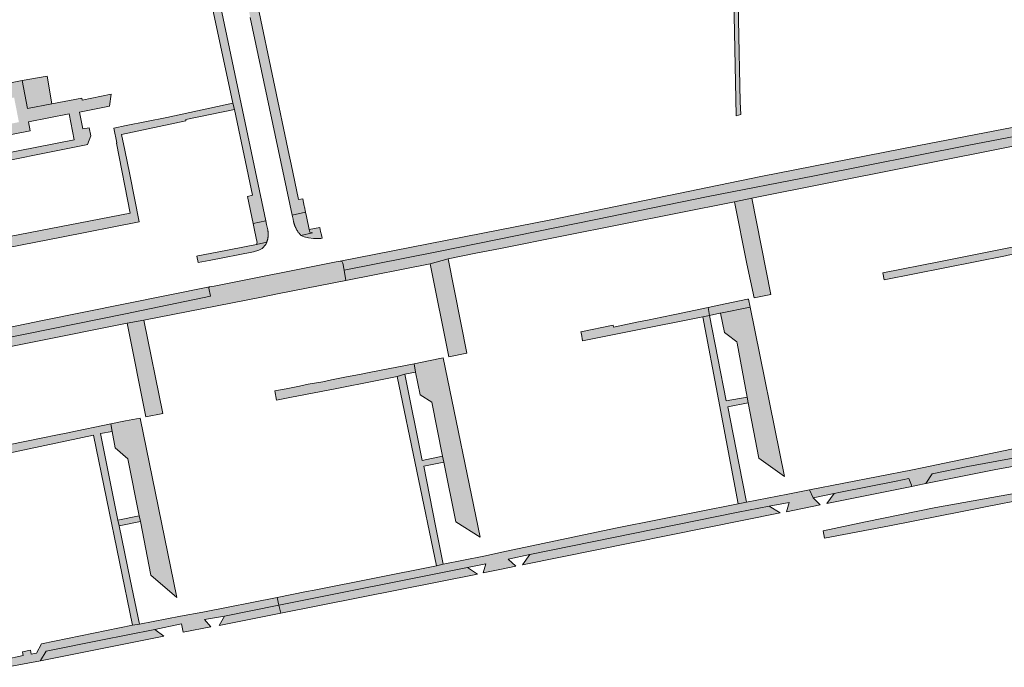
# Model space of a CAD drawing. Extents: x 97094 to 109644, y 463509 to 471969.
# Tile 329 of 362: x 105823 to 106029, y 470561 to 470697. Entities that reach past the tile are written whole.
import ezdxf

# ---------------------------------------------------------------- set-up
doc = ezdxf.new("R2010")
doc.units = 0
doc.layers.add('109 Onkruidbestrijding elementen', color=6, linetype='Continuous', lineweight=20, true_color=0xff00ff)

msp = doc.modelspace()

# ---------------------------------------------------------------- hatches: boundary and pattern name
at = {"layer": '109 Onkruidbestrijding elementen', "true_color": 0xff00ff}
for points in [[(105971.2, 470796.28), (105970.34, 470796.28), (105970.88, 470771.11), (105971.4, 470749), (105971.74, 470725.64), (105972.36, 470697.9), (105972.77, 470676.92), (105973.76, 470677.2), (105973.62, 470679.8), (105973.26, 470697.05), (105972.87, 470717.45), (105972.3, 470744.35), (105971.62, 470773.54), (105971.2, 470796.28)], [(105882.28, 470657.78), (105882.24, 470657.98), (105881.93, 470659.52), (105881.03, 470659.35), (105879.48, 470666.77), (105879.12, 470668.63), (105872.56, 470699.99), (105872.09, 470701.93), (105871.06, 470706.86), (105868.73, 470717.95), (105868.68, 470717.91), (105868.63, 470717.86), (105868.58, 470717.81), (105868.53, 470717.76), (105868.48, 470717.71), (105868.43, 470717.66), (105868.39, 470717.6), (105868.34, 470717.55), (105868.3, 470717.5), (105868.25, 470717.44), (105868.21, 470717.39), (105868.17, 470717.33), (105868.13, 470717.27), (105868.09, 470717.21), (105868.05, 470717.16), (105868.01, 470717.1), (105867.97, 470717.04), (105867.94, 470716.98), (105867.9, 470716.92), (105867.87, 470716.85), (105867.83, 470716.79), (105867.8, 470716.73), (105867.77, 470716.67), (105867.74, 470716.6), (105867.71, 470716.54), (105867.68, 470716.47), (105867.66, 470716.41), (105867.63, 470716.34), (105867.61, 470716.28), (105867.58, 470716.21), (105867.56, 470716.15), (105867.54, 470716.08), (105867.52, 470716.01), (105867.5, 470715.94), (105867.48, 470715.88), (105867.46, 470715.81), (105867.45, 470715.74), (105867.43, 470715.67), (105867.42, 470715.6), (105867.41, 470715.53), (105867.4, 470715.46), (105867.39, 470715.39), (105867.38, 470715.32), (105867.37, 470715.25), (105867.37, 470715.18), (105867.36, 470715.11), (105867.36, 470715.04), (105867.36, 470714.97), (105867.35, 470714.9), (105867.35, 470714.83), (105867.35, 470714.76), (105867.36, 470714.69), (105867.36, 470714.62), (105867.36, 470714.55), (105867.37, 470714.48), (105867.38, 470714.4), (105867.39, 470714.33), (105867.4, 470714.26), (105867.41, 470714.18), (105867.42, 470714.11), (105867.43, 470714.04), (105867.45, 470713.97), (105867.46, 470713.89), (105867.48, 470713.82), (105867.5, 470713.75), (105867.52, 470713.68), (105867.54, 470713.61), (105867.56, 470713.54), (105867.59, 470713.47), (105867.61, 470713.4), (105870.95, 470697.49), (105879.72, 470656.09), (105882.51, 470656.68), (105882.28, 470657.78)], [(105867.62, 470678.19), (105871.38, 470660.25), (105870.37, 470659.95), (105871.54, 470654.35), (105874.19, 470654.91), (105862.23, 470711.6), (105860.54, 470711.26), (105867.29, 470679.58), (105867.62, 470678.19)], [(105823.12, 470684.27), (105824.23, 470678.43), (105829.37, 470679.41), (105828.35, 470685.2), (105823.12, 470684.27)], [(105845.71, 470664.62), (105844.63, 470669.7), (105843.93, 470672.98), (105857.46, 470675.86), (105857.41, 470676.11), (105867.62, 470678.19), (105867.29, 470679.58), (105853.43, 470676.56), (105844.94, 470674.84), (105842.35, 470674.32), (105842.98, 470671.21), (105842.87, 470671.18), (105845.77, 470656.51), (105786.78, 470645.08), (105782.54, 470644.26), (105782.79, 470641.97), (105785.87, 470642.58), (105789.01, 470643.19), (105831.36, 470651.46), (105847.66, 470654.65), (105845.71, 470664.62)], [(105890.62, 470644.51), (105910.04, 470648.37), (105943.35, 470655.16), (105966.9, 470659.97), (105989.25, 470664.28), (106021.54, 470670.76), (106034.39, 470673.16), (106034.2, 470674.63), (106034.19, 470674.75), (106034.24, 470674.89), (106034.39, 470675.07), (106034.63, 470675.19), (106011.12, 470670.7), (105977.94, 470664.15), (105934.32, 470655.15), (105889.8, 470646.45), (105890, 470646.44), (105890.14, 470646.39), (105890.21, 470646.31), (105890.36, 470646.02), (105890.62, 470644.51)], [(106034.77, 470671.29), (106034.39, 470673.16), (106021.54, 470670.76), (105989.25, 470664.28), (105966.9, 470659.97), (105943.35, 470655.16), (105910.04, 470648.37), (105890.62, 470644.51), (105891, 470642.39), (105908.68, 470645.89), (105912.45, 470646.9), (105918.26, 470648.07), (105923.4, 470649.1), (105936.61, 470651.74), (105972.42, 470658.89), (105976.07, 470659.62), (105976.11, 470659.62), (106007.67, 470665.92), (106034.77, 470671.29)], [(105976.07, 470659.62), (105972.42, 470658.89), (105975.04, 470645.84), (105976.57, 470638.7), (105980.1, 470639.42), (105976.07, 470659.62)], [(105883.97, 470652.33), (105883.4, 470652.53), (105883.29, 470653.04), (105882.7, 470655.82), (105882.51, 470656.68), (105879.72, 470656.09), (105879.9, 470655.25), (105879.93, 470655.11), (105879.95, 470655.01), (105879.97, 470654.91), (105879.99, 470654.8), (105880.01, 470654.7), (105880.04, 470654.6), (105880.06, 470654.49), (105880.09, 470654.39), (105880.12, 470654.29), (105880.15, 470654.19), (105880.19, 470654.09), (105880.22, 470653.99), (105880.26, 470653.89), (105880.3, 470653.79), (105880.34, 470653.69), (105880.38, 470653.6), (105880.42, 470653.5), (105880.47, 470653.41), (105880.51, 470653.31), (105880.56, 470653.22), (105880.61, 470653.12), (105880.66, 470653.03), (105880.71, 470652.94), (105880.77, 470652.85), (105880.83, 470652.76), (105880.88, 470652.67), (105880.94, 470652.58), (105881.01, 470652.49), (105881.08, 470652.39), (105881.16, 470652.29), (105881.23, 470652.2), (105881.31, 470652.1), (105881.39, 470652.01), (105881.47, 470651.92), (105881.55, 470651.83), (105883.97, 470652.33)], [(105872.25, 470649.95), (105874.38, 470650.38), (105874.41, 470650.45), (105874.44, 470650.53), (105874.46, 470650.6), (105874.49, 470650.67), (105874.51, 470650.75), (105874.54, 470650.82), (105874.56, 470650.9), (105874.58, 470650.98), (105874.6, 470651.05), (105874.61, 470651.13), (105874.63, 470651.21), (105874.64, 470651.28), (105874.65, 470651.36), (105874.67, 470651.43), (105874.68, 470651.51), (105874.68, 470651.58), (105874.69, 470651.66), (105874.7, 470651.73), (105874.7, 470651.81), (105874.7, 470651.88), (105874.71, 470651.96), (105874.71, 470652.03), (105874.71, 470652.1), (105874.7, 470652.18), (105874.7, 470652.25), (105874.7, 470652.33), (105874.69, 470652.4), (105874.68, 470652.48), (105874.68, 470652.55), (105874.67, 470652.63), (105874.65, 470652.7), (105874.64, 470652.77), (105874.63, 470652.85), (105874.61, 470652.92), (105874.6, 470652.99), (105874.36, 470654.13), (105874.19, 470654.91), (105871.54, 470654.35), (105871.71, 470653.59), (105872.27, 470650.9), (105872.37, 470650.43), (105872.25, 470649.95)], [(105883.97, 470652.33), (105881.55, 470651.83), (105882.21, 470651.54), (105883.15, 470651.3), (105884.2, 470651.15), (105885.71, 470651.17), (105886.03, 470651.24), (105885.87, 470651.93), (105885.68, 470652.67), (105885.49, 470653.47), (105883.29, 470653.04), (105883.4, 470652.53), (105883.97, 470652.33)], [(105862.34, 470646.57), (105871.59, 470648.41), (105872.73, 470648.75), (105873.42, 470649.09), (105874.17, 470649.9), (105874.38, 470650.38), (105872.25, 470649.95), (105864, 470648.28), (105859.95, 470647.51), (105859.71, 470647.46), (105859.99, 470646.11), (105862.34, 470646.57)], [(106029.23, 470647.57), (106030.72, 470647.89), (106033.07, 470648.38), (106032.73, 470649.79), (106023.67, 470647.97), (106023.68, 470647.93), (106020.9, 470647.38), (106018.07, 470646.83), (106015.6, 470646.34), (106015.6, 470646.34), (106003.53, 470643.97), (106003.82, 470642.51), (106029.23, 470647.57)], [(105845.11, 470633.39), (105848.65, 470634.04), (105873.32, 470638.89), (105877, 470639.62), (105891, 470642.39), (105890.62, 470644.51), (105890.36, 470646.02), (105890.21, 470646.31), (105890.14, 470646.39), (105890, 470646.44), (105889.8, 470646.45), (105888.94, 470646.28), (105863.36, 470641.2), (105862.39, 470641.01), (105862.26, 470640.89), (105862.26, 470640.77), (105862.6, 470639.06), (105844.76, 470635.39), (105792.65, 470624.84), (105792.88, 470622.94), (105802.04, 470624.77), (105804.94, 470625.35), (105805.77, 470625.52), (105806.78, 470625.72), (105845.11, 470633.39)], [(105912.54, 470626.36), (105916.34, 470627.11), (105912.45, 470646.9), (105908.68, 470645.89), (105912.54, 470626.36)], [(105791.66, 470626.58), (105791.97, 470626.55), (105792.1, 470626.53), (105792.16, 470626.47), (105792.23, 470626.43), (105792.44, 470626.07), (105792.65, 470624.84), (105844.76, 470635.39), (105862.6, 470639.06), (105862.26, 470640.77), (105862.26, 470640.89), (105862.39, 470641.01), (105827.36, 470633.98), (105791.66, 470626.58)], [(105965.81, 470634.77), (105967.18, 470635.04), (105966.93, 470636.73), (105959.97, 470635.23), (105957.22, 470634.67), (105954.53, 470634.14), (105951.97, 470633.62), (105947.09, 470632.61), (105947.01, 470632.99), (105940.24, 470631.63), (105940.35, 470631.11), (105940.62, 470629.74), (105950.69, 470631.72), (105965.81, 470634.77)], [(105969.53, 470635.5), (105975.76, 470636.77), (105975.41, 470638.47), (105975.18, 470638.42), (105972.17, 470637.81), (105969.15, 470637.21), (105966.93, 470636.73), (105967.18, 470635.04), (105969.4, 470635.49), (105969.53, 470635.5)], [(105975.76, 470636.77), (105969.53, 470635.5), (105970.36, 470631.44), (105970.88, 470631.07), (105972.93, 470629.49), (105972.98, 470629.2), (105975.11, 470617.93), (105975.33, 470616.73), (105977.52, 470605.13), (105982.96, 470601.25), (105975.76, 470636.77)], [(105975.33, 470616.73), (105975.11, 470617.93), (105970.73, 470617.13), (105967.18, 470635.04), (105965.81, 470634.77), (105969.09, 470617.41), (105973.21, 470595.51), (105974.99, 470595.86), (105973.38, 470604.08), (105971.06, 470615.9), (105975.33, 470616.73)], [(105845.11, 470633.39), (105845.25, 470632.7), (105849.07, 470613.77), (105852.6, 470614.48), (105848.65, 470634.04), (105845.11, 470633.39)], [(105901.76, 470622.24), (105903.35, 470622.71), (105905.6, 470623.16), (105905.29, 470624.92), (105896.19, 470623.15), (105893.85, 470622.69), (105891.14, 470622.15), (105887.99, 470621.53), (105886.16, 470621.12), (105883.1, 470620.6), (105881.26, 470620.23), (105878.44, 470619.67), (105876.09, 470619.2), (105876.44, 470617.25), (105879.24, 470617.81), (105889.07, 470619.73), (105896.81, 470621.29), (105901.76, 470622.24)], [(105908.32, 470625.52), (105905.29, 470624.92), (105905.6, 470623.16), (105906.57, 470618.39), (105908.98, 470616.86), (105911.26, 470605.52), (105911.51, 470604.28), (105914.02, 470591.78), (105919.12, 470588.55), (105911.36, 470626.12), (105908.32, 470625.52)], [(105911.51, 470604.28), (105911.26, 470605.52), (105906.97, 470604.66), (105903.35, 470622.71), (105901.76, 470622.24), (105909.96, 470582.51), (105911.38, 470582.87), (105909.79, 470590.93), (105907.3, 470603.45), (105911.51, 470604.28)], [(105843.15, 470592.13), (105839.58, 470610.27), (105841.98, 470610.74), (105841.7, 470612.29), (105832.99, 470610.49), (105832.68, 470610.43), (105830.18, 470609.93), (105827.46, 470609.38), (105824.35, 470608.75), (105810.56, 470605.98), (105811.06, 470604.22), (105838.09, 470609.96), (105846.26, 470570.1), (105847.69, 470570.3), (105845.76, 470579.71), (105843.46, 470590.9), (105843.15, 470592.13)], [(105850.1, 470580.61), (105855.54, 470575.89), (105847.83, 470613.52), (105844.77, 470612.91), (105841.7, 470612.29), (105841.98, 470610.74), (105842.65, 470607.3), (105845.31, 470605), (105847.66, 470593.02), (105847.9, 470591.81), (105850.1, 470580.61)], [(105993.31, 470597.72), (105994.7, 470598.01), (106006.35, 470600.31), (106008.97, 470600.84), (106009.56, 470599.45), (106009.65, 470599.18), (106010.55, 470599.36), (106012.55, 470599.77), (106012.55, 470599.78), (106013.86, 470601.83), (106021.37, 470603.34), (106030.85, 470605.13), (106042.51, 470607.23), (106042.6, 470607.25), (106047.42, 470607.18), (106046.13, 470605.61), (106047.24, 470605.63), (106053.1, 470605.14), (106053.83, 470605.07), (106052.72, 470606.96), (106056.92, 470606.59), (106058.75, 470606.44), (106067.57, 470605.45), (106077.94, 470604.48), (106092.64, 470603.15), (106097.17, 470602.8), (106099.48, 470600.74), (106100.61, 470600.63), (106100.96, 470600.59), (106101.24, 470600.57), (106101.69, 470600.54), (106104.01, 470600.39), (106105.65, 470600.83), (106107.25, 470601.57), (106107.28, 470601.59), (106108.45, 470602.7), (106107.66, 470603.11), (106106.86, 470603.57), (106106.18, 470603.06), (106104.74, 470602.48), (106103.25, 470602.29), (106101.95, 470602.33), (106100.02, 470602.77), (106097.83, 470604.82), (106088.24, 470605.32), (106079.33, 470606.08), (106071.83, 470606.72), (106068.2, 470607.08), (106065.55, 470607.35), (106052.33, 470608.66), (106047.58, 470609), (106047.55, 470609), (106043.32, 470609.15), (106040.32, 470608.86), (106038.59, 470608.61), (106037.02, 470608.38), (106036.89, 470608.36), (106011.79, 470603.09), (106009.74, 470602.67), (105988.17, 470598.45), (105988.93, 470596.81), (105993.31, 470597.72)], [(106042.51, 470607.23), (106030.85, 470605.13), (106021.37, 470603.34), (106013.86, 470601.83), (106012.55, 470599.78), (106012.55, 470599.77), (106026.86, 470602.67), (106036.8, 470604.5), (106043.36, 470605.56), (106044.34, 470605.58), (106042.51, 470607.23)], [(106104.67, 470588.77), (106106.57, 470588.39), (106106.29, 470589.59), (106105.87, 470590.71), (106105.44, 470591.42), (106104.84, 470592.37), (106103.99, 470593.27), (106103.31, 470593.82), (106102.67, 470594.19), (106102.37, 470594.33), (106102.08, 470594.46), (106101.78, 470594.59), (106101.49, 470594.72), (106101.19, 470594.85), (106100.89, 470594.97), (106099.97, 470595.05), (106056.03, 470599.02), (106046.87, 470599.9), (106044.52, 470600.09), (106043.08, 470600.05), (106041.67, 470599.85), (106032.28, 470597.95), (106014.66, 470594.79), (105999.93, 470591.76), (105991.05, 470589.88), (105991.29, 470588.36), (106004.91, 470590.93), (106020.17, 470593.94), (106024.73, 470594.84), (106033.98, 470596.66), (106035.39, 470596.97), (106041.61, 470598.33), (106043.03, 470598.55), (106044.36, 470598.54), (106052, 470597.86), (106067, 470596.32), (106079.72, 470595.3), (106081.58, 470595.14), (106100.53, 470593.49), (106101.15, 470593.23), (106101.98, 470592.85), (106102.46, 470592.58), (106102.96, 470592.16), (106103.65, 470591.44), (106104.19, 470590.59), (106104.44, 470590.17), (106104.59, 470589.4), (106104.67, 470588.77)], [(105993.31, 470597.72), (105991.82, 470595.59), (106009.65, 470599.18), (106009.56, 470599.45), (106008.97, 470600.84), (106006.35, 470600.31), (105994.7, 470598.01), (105993.31, 470597.72)], [(105979.75, 470595.04), (105983.9, 470595.84), (105983.35, 470593.88), (105990.38, 470595.3), (105988.93, 470596.81), (105988.17, 470598.45), (105983.66, 470597.57), (105974.99, 470595.86), (105973.21, 470595.51), (105947.83, 470590.5), (105946.18, 470590.13), (105924.67, 470585.61), (105919.92, 470584.59), (105911.38, 470582.87), (105909.96, 470582.51), (105884.36, 470577.46), (105882.71, 470577.14), (105876.59, 470575.92), (105876.95, 470574.3), (105916.51, 470582.17), (105920.31, 470582.93), (105919.78, 470581.05), (105923.28, 470581.78), (105926.62, 470582.45), (105924.97, 470583.93), (105929.56, 470584.92), (105973.25, 470593.78), (105979.75, 470595.04)], [(105929.56, 470584.92), (105928.01, 470582.73), (105982.05, 470593.62), (105979.75, 470595.04), (105973.25, 470593.78), (105929.56, 470584.92)], [(105847.9, 470591.81), (105847.66, 470593.02), (105843.15, 470592.13), (105843.46, 470590.9), (105847.9, 470591.81)], [(105877.33, 470572.62), (105918.6, 470580.81), (105916.51, 470582.17), (105876.95, 470574.3), (105877.33, 470572.62)], [(105856.31, 470571.99), (105847.69, 470570.3), (105846.26, 470570.1), (105827.17, 470566.19), (105826.11, 470564.24), (105825.04, 470564.02), (105824.87, 470564.87), (105823.2, 470564.52), (105823.36, 470563.72), (105819.5, 470562.89), (105819.8, 470561.27), (105826.96, 470562.65), (105826.98, 470562.68), (105828.19, 470564.67), (105839.62, 470566.98), (105850.91, 470569.16), (105856.2, 470570.3), (105856.52, 470570.36), (105856.84, 470568.6), (105862.66, 470569.72), (105861.37, 470571.27), (105865.54, 470572.02), (105876.95, 470574.3), (105876.59, 470575.92), (105861.02, 470572.84), (105856.31, 470571.99)], [(105864.41, 470570.06), (105877.33, 470572.62), (105876.95, 470574.3), (105865.54, 470572.02), (105864.41, 470570.06)], [(105852.79, 470567.82), (105850.91, 470569.16), (105839.62, 470566.98), (105828.19, 470564.67), (105826.98, 470562.68), (105826.96, 470562.65), (105852.79, 470567.82)]]:
    msp.add_hatch(color=6, dxfattribs=at).paths.add_polyline_path(points)
h = msp.add_hatch(color=6, dxfattribs=at)
h.paths.add_polyline_path([(105798.13, 470673.95), (105798.8, 470670.84), (105793.08, 470669.71), (105792.46, 470672.83), (105791.65, 470672.64), (105792.29, 470669.55), (105789.66, 470669.04), (105787.46, 470668.55), (105778.04, 470666.48), (105778.35, 470664.62), (105782.65, 470665.46), (105783.38, 470661.81), (105783.67, 470661.86), (105783.96, 470660.31), (105812.1, 470665.93), (105836.53, 470670.8), (105836.81, 470670.85), (105837.49, 470672.69), (105837.15, 470674.4), (105835.87, 470674.15), (105835.16, 470677.69), (105841.43, 470678.94), (105841.76, 470681.41), (105835.68, 470680.18), (105835.6, 470680.6), (105829.37, 470679.41), (105824.23, 470678.43), (105823.12, 470684.27), (105819.66, 470683.59), (105819.88, 470682.49), (105820.29, 470680.55), (105821.44, 470680.72), (105822.44, 470675.57), (105813.17, 470673.75), (105812.83, 470675.66), (105816.39, 470676.37), (105816.14, 470677.55), (105811.67, 470676.65), (105812.27, 470673.56), (105805.45, 470672.2), (105804.85, 470675.28), (105803.96, 470675.12), (105804.56, 470672), (105799.98, 470671.07), (105799.34, 470674.18), (105798.13, 470673.95)])
h.paths.add_polyline_path([(105785.6, 470666.04), (105824.79, 470673.72), (105824.42, 470675.63), (105832.96, 470677.3), (105834.02, 470671.88), (105786.29, 470662.53), (105785.6, 470666.04)])

# ---------------------------------------------------------------- linework, layer by layer
at = {"layer": '109 Onkruidbestrijding elementen', "color": 3, "true_color": 0x00ff00}
for points in [[(105971.2, 470796.28), (105970.34, 470796.28), (105970.88, 470771.11), (105971.4, 470749), (105971.74, 470725.64), (105972.36, 470697.9), (105972.77, 470676.92), (105973.76, 470677.2), (105973.62, 470679.8), (105973.26, 470697.05), (105972.87, 470717.45), (105972.3, 470744.35), (105971.62, 470773.54), (105971.2, 470796.28)], [(105867.62, 470678.19), (105871.38, 470660.25), (105870.37, 470659.95), (105871.54, 470654.35), (105874.19, 470654.91), (105862.23, 470711.6), (105860.54, 470711.26), (105867.29, 470679.58), (105867.62, 470678.19)], [(105823.12, 470684.27), (105824.23, 470678.43), (105829.37, 470679.41), (105828.35, 470685.2), (105823.12, 470684.27)], [(105845.71, 470664.62), (105844.63, 470669.7), (105843.93, 470672.98), (105857.46, 470675.86), (105857.41, 470676.11), (105867.62, 470678.19), (105867.29, 470679.58), (105853.43, 470676.56), (105844.94, 470674.84), (105842.35, 470674.32), (105842.98, 470671.21), (105842.87, 470671.18), (105845.77, 470656.51), (105786.78, 470645.08), (105782.54, 470644.26), (105782.79, 470641.97), (105785.87, 470642.58), (105789.01, 470643.19), (105831.36, 470651.46), (105847.66, 470654.65), (105845.71, 470664.62)], [(105785.6, 470666.04), (105824.79, 470673.72), (105824.42, 470675.63), (105832.96, 470677.3), (105834.02, 470671.88), (105786.29, 470662.53), (105785.6, 470666.04)], [(105890.62, 470644.51), (105910.04, 470648.37), (105943.35, 470655.16), (105966.9, 470659.97), (105989.25, 470664.28), (106021.54, 470670.76), (106034.39, 470673.16), (106034.2, 470674.63), (106034.19, 470674.75), (106034.24, 470674.89), (106034.39, 470675.07), (106034.63, 470675.19), (106011.12, 470670.7), (105977.94, 470664.15), (105934.32, 470655.15), (105889.8, 470646.45), (105890, 470646.44), (105890.14, 470646.39), (105890.21, 470646.31), (105890.36, 470646.02), (105890.62, 470644.51)], [(106034.77, 470671.29), (106034.39, 470673.16), (106021.54, 470670.76), (105989.25, 470664.28), (105966.9, 470659.97), (105943.35, 470655.16), (105910.04, 470648.37), (105890.62, 470644.51), (105891, 470642.39), (105908.68, 470645.89), (105912.45, 470646.9), (105918.26, 470648.07), (105923.4, 470649.1), (105936.61, 470651.74), (105972.42, 470658.89), (105976.07, 470659.62), (105976.11, 470659.62), (106007.67, 470665.92), (106034.77, 470671.29)], [(105976.07, 470659.62), (105972.42, 470658.89), (105975.04, 470645.84), (105976.57, 470638.7), (105980.1, 470639.42), (105976.07, 470659.62)], [(105883.97, 470652.33), (105883.4, 470652.53), (105883.29, 470653.04), (105882.7, 470655.82), (105882.51, 470656.68), (105879.72, 470656.09), (105879.9, 470655.25), (105879.93, 470655.11), (105879.95, 470655.01), (105879.97, 470654.91), (105879.99, 470654.8), (105880.01, 470654.7), (105880.04, 470654.6), (105880.06, 470654.49), (105880.09, 470654.39), (105880.12, 470654.29), (105880.15, 470654.19), (105880.19, 470654.09), (105880.22, 470653.99), (105880.26, 470653.89), (105880.3, 470653.79), (105880.34, 470653.69), (105880.38, 470653.6), (105880.42, 470653.5), (105880.47, 470653.41), (105880.51, 470653.31), (105880.56, 470653.22), (105880.61, 470653.12), (105880.66, 470653.03), (105880.71, 470652.94), (105880.77, 470652.85), (105880.83, 470652.76), (105880.88, 470652.67), (105880.94, 470652.58), (105881.01, 470652.49), (105881.08, 470652.39), (105881.16, 470652.29), (105881.23, 470652.2), (105881.31, 470652.1), (105881.39, 470652.01), (105881.47, 470651.92), (105881.55, 470651.83), (105883.97, 470652.33)], [(105872.25, 470649.95), (105874.38, 470650.38), (105874.41, 470650.45), (105874.44, 470650.53), (105874.46, 470650.6), (105874.49, 470650.67), (105874.51, 470650.75), (105874.54, 470650.82), (105874.56, 470650.9), (105874.58, 470650.98), (105874.6, 470651.05), (105874.61, 470651.13), (105874.63, 470651.21), (105874.64, 470651.28), (105874.65, 470651.36), (105874.67, 470651.43), (105874.68, 470651.51), (105874.68, 470651.58), (105874.69, 470651.66), (105874.7, 470651.73), (105874.7, 470651.81), (105874.7, 470651.88), (105874.71, 470651.96), (105874.71, 470652.03), (105874.71, 470652.1), (105874.7, 470652.18), (105874.7, 470652.25), (105874.7, 470652.33), (105874.69, 470652.4), (105874.68, 470652.48), (105874.68, 470652.55), (105874.67, 470652.63), (105874.65, 470652.7), (105874.64, 470652.77), (105874.63, 470652.85), (105874.61, 470652.92), (105874.6, 470652.99), (105874.36, 470654.13), (105874.19, 470654.91), (105871.54, 470654.35), (105871.71, 470653.59), (105872.27, 470650.9), (105872.37, 470650.43), (105872.25, 470649.95)], [(105883.97, 470652.33), (105881.55, 470651.83), (105882.21, 470651.54), (105883.15, 470651.3), (105884.2, 470651.15), (105885.71, 470651.17), (105886.03, 470651.24), (105885.87, 470651.93), (105885.68, 470652.67), (105885.49, 470653.47), (105883.29, 470653.04), (105883.4, 470652.53), (105883.97, 470652.33)], [(105862.34, 470646.57), (105871.59, 470648.41), (105872.73, 470648.75), (105873.42, 470649.09), (105874.17, 470649.9), (105874.38, 470650.38), (105872.25, 470649.95), (105864, 470648.28), (105859.95, 470647.51), (105859.71, 470647.46), (105859.99, 470646.11), (105862.34, 470646.57)], [(106029.23, 470647.57), (106030.72, 470647.89), (106033.07, 470648.38), (106032.73, 470649.79), (106023.67, 470647.97), (106023.68, 470647.93), (106020.9, 470647.38), (106018.07, 470646.83), (106015.6, 470646.34), (106015.6, 470646.34), (106003.53, 470643.97), (106003.82, 470642.51), (106029.23, 470647.57)], [(105912.54, 470626.36), (105916.34, 470627.11), (105912.45, 470646.9), (105908.68, 470645.89), (105912.54, 470626.36)], [(105791.66, 470626.58), (105791.97, 470626.55), (105792.1, 470626.53), (105792.16, 470626.47), (105792.23, 470626.43), (105792.44, 470626.07), (105792.65, 470624.84), (105844.76, 470635.39), (105862.6, 470639.06), (105862.26, 470640.77), (105862.26, 470640.89), (105862.39, 470641.01), (105827.36, 470633.98), (105791.66, 470626.58)], [(105965.81, 470634.77), (105967.18, 470635.04), (105966.93, 470636.73), (105959.97, 470635.23), (105957.22, 470634.67), (105954.53, 470634.14), (105951.97, 470633.62), (105947.09, 470632.61), (105947.01, 470632.99), (105940.24, 470631.63), (105940.35, 470631.11), (105940.62, 470629.74), (105950.69, 470631.72), (105965.81, 470634.77)], [(105969.53, 470635.5), (105975.76, 470636.77), (105975.41, 470638.47), (105975.18, 470638.42), (105972.17, 470637.81), (105969.15, 470637.21), (105966.93, 470636.73), (105967.18, 470635.04), (105969.4, 470635.49), (105969.53, 470635.5)], [(105975.76, 470636.77), (105969.53, 470635.5), (105970.36, 470631.44), (105970.88, 470631.07), (105972.93, 470629.49), (105972.98, 470629.2), (105975.11, 470617.93), (105975.33, 470616.73), (105977.52, 470605.13), (105982.96, 470601.25), (105975.76, 470636.77)], [(105975.33, 470616.73), (105975.11, 470617.93), (105970.73, 470617.13), (105967.18, 470635.04), (105965.81, 470634.77), (105969.09, 470617.41), (105973.21, 470595.51), (105974.99, 470595.86), (105973.38, 470604.08), (105971.06, 470615.9), (105975.33, 470616.73)], [(105845.11, 470633.39), (105845.25, 470632.7), (105849.07, 470613.77), (105852.6, 470614.48), (105848.65, 470634.04), (105845.11, 470633.39)], [(105901.76, 470622.24), (105903.35, 470622.71), (105905.6, 470623.16), (105905.29, 470624.92), (105896.19, 470623.15), (105893.85, 470622.69), (105891.14, 470622.15), (105887.99, 470621.53), (105886.16, 470621.12), (105883.1, 470620.6), (105881.26, 470620.23), (105878.44, 470619.67), (105876.09, 470619.2), (105876.44, 470617.25), (105879.24, 470617.81), (105889.07, 470619.73), (105896.81, 470621.29), (105901.76, 470622.24)], [(105908.32, 470625.52), (105905.29, 470624.92), (105905.6, 470623.16), (105906.57, 470618.39), (105908.98, 470616.86), (105911.26, 470605.52), (105911.51, 470604.28), (105914.02, 470591.78), (105919.12, 470588.55), (105911.36, 470626.12), (105908.32, 470625.52)], [(105911.51, 470604.28), (105911.26, 470605.52), (105906.97, 470604.66), (105903.35, 470622.71), (105901.76, 470622.24), (105909.96, 470582.51), (105911.38, 470582.87), (105909.79, 470590.93), (105907.3, 470603.45), (105911.51, 470604.28)], [(105843.15, 470592.13), (105839.58, 470610.27), (105841.98, 470610.74), (105841.7, 470612.29), (105832.99, 470610.49), (105832.68, 470610.43), (105830.18, 470609.93), (105827.46, 470609.38), (105824.35, 470608.75), (105810.56, 470605.98), (105811.06, 470604.22), (105838.09, 470609.96), (105846.26, 470570.1), (105847.69, 470570.3), (105845.76, 470579.71), (105843.46, 470590.9), (105843.15, 470592.13)], [(105850.1, 470580.61), (105855.54, 470575.89), (105847.83, 470613.52), (105844.77, 470612.91), (105841.7, 470612.29), (105841.98, 470610.74), (105842.65, 470607.3), (105845.31, 470605), (105847.66, 470593.02), (105847.9, 470591.81), (105850.1, 470580.61)], [(106042.51, 470607.23), (106030.85, 470605.13), (106021.37, 470603.34), (106013.86, 470601.83), (106012.55, 470599.78), (106012.55, 470599.77), (106026.86, 470602.67), (106036.8, 470604.5), (106043.36, 470605.56), (106044.34, 470605.58), (106042.51, 470607.23)], [(105993.31, 470597.72), (105991.82, 470595.59), (106009.65, 470599.18), (106009.56, 470599.45), (106008.97, 470600.84), (106006.35, 470600.31), (105994.7, 470598.01), (105993.31, 470597.72)], [(105979.75, 470595.04), (105983.9, 470595.84), (105983.35, 470593.88), (105990.38, 470595.3), (105988.93, 470596.81), (105988.17, 470598.45), (105983.66, 470597.57), (105974.99, 470595.86), (105973.21, 470595.51), (105947.83, 470590.5), (105946.18, 470590.13), (105924.67, 470585.61), (105919.92, 470584.59), (105911.38, 470582.87), (105909.96, 470582.51), (105884.36, 470577.46), (105882.71, 470577.14), (105876.59, 470575.92), (105876.95, 470574.3), (105916.51, 470582.17), (105920.31, 470582.93), (105919.78, 470581.05), (105923.28, 470581.78), (105926.62, 470582.45), (105924.97, 470583.93), (105929.56, 470584.92), (105973.25, 470593.78), (105979.75, 470595.04)], [(105929.56, 470584.92), (105928.01, 470582.73), (105982.05, 470593.62), (105979.75, 470595.04), (105973.25, 470593.78), (105929.56, 470584.92)], [(105847.9, 470591.81), (105847.66, 470593.02), (105843.15, 470592.13), (105843.46, 470590.9), (105847.9, 470591.81)], [(105877.33, 470572.62), (105918.6, 470580.81), (105916.51, 470582.17), (105876.95, 470574.3), (105877.33, 470572.62)], [(105864.41, 470570.06), (105877.33, 470572.62), (105876.95, 470574.3), (105865.54, 470572.02), (105864.41, 470570.06)], [(105852.79, 470567.82), (105850.91, 470569.16), (105839.62, 470566.98), (105828.19, 470564.67), (105826.98, 470562.68), (105826.96, 470562.65), (105852.79, 470567.82)]]:
    msp.add_lwpolyline(points, close=True, dxfattribs=at)
for points in [[(105870.95, 470697.49), (105879.72, 470656.09), (105882.51, 470656.68), (105882.28, 470657.78), (105882.28, 470657.78), (105882.24, 470657.98), (105881.93, 470659.52), (105881.03, 470659.35), (105879.48, 470666.77), (105879.12, 470668.63), (105872.56, 470699.99)], [(105812.1, 470665.93), (105836.53, 470670.8), (105836.81, 470670.85), (105837.49, 470672.69), (105837.15, 470674.4), (105835.87, 470674.15), (105835.16, 470677.69), (105841.43, 470678.94), (105841.76, 470681.41), (105835.68, 470680.18), (105835.6, 470680.6), (105829.37, 470679.41), (105824.23, 470678.43), (105823.12, 470684.27), (105819.66, 470683.59)], [(105806.78, 470625.72), (105845.11, 470633.39), (105845.11, 470633.39), (105848.65, 470634.04), (105873.32, 470638.89), (105877, 470639.62), (105891, 470642.39), (105890.62, 470644.51), (105890.36, 470646.02), (105890.21, 470646.31), (105890.14, 470646.39), (105890, 470646.44), (105889.8, 470646.45), (105888.94, 470646.28), (105863.36, 470641.2), (105862.39, 470641.01), (105862.26, 470640.89), (105862.26, 470640.77), (105862.6, 470639.06), (105844.76, 470635.39), (105792.65, 470624.84)], [(106036.89, 470608.36), (106011.79, 470603.09), (106009.74, 470602.67), (105988.17, 470598.45), (105988.93, 470596.81), (105993.31, 470597.72), (105993.31, 470597.72), (105994.7, 470598.01), (106006.35, 470600.31), (106008.97, 470600.84), (106009.56, 470599.45), (106009.65, 470599.18), (106010.55, 470599.36), (106012.55, 470599.77), (106012.55, 470599.78), (106013.86, 470601.83), (106021.37, 470603.34), (106030.85, 470605.13)], [(106032.28, 470597.95), (106014.66, 470594.79), (105999.93, 470591.76), (105991.05, 470589.88), (105991.29, 470588.36), (106004.91, 470590.93), (106020.17, 470593.94), (106024.73, 470594.84), (106033.98, 470596.66)], [(105819.8, 470561.27), (105826.96, 470562.65), (105826.98, 470562.68), (105828.19, 470564.67), (105839.62, 470566.98), (105850.91, 470569.16), (105856.2, 470570.3), (105856.52, 470570.36), (105856.84, 470568.6), (105862.66, 470569.72), (105861.37, 470571.27), (105865.54, 470572.02), (105876.95, 470574.3), (105876.59, 470575.92), (105861.02, 470572.84), (105856.31, 470571.99), (105856.31, 470571.99), (105847.69, 470570.3), (105846.26, 470570.1), (105827.17, 470566.19), (105826.11, 470564.24), (105825.04, 470564.02), (105824.87, 470564.87), (105823.2, 470564.52), (105823.36, 470563.72), (105819.5, 470562.89)]]:
    msp.add_lwpolyline(points, dxfattribs=at)

doc.saveas('drawing.dxf')
